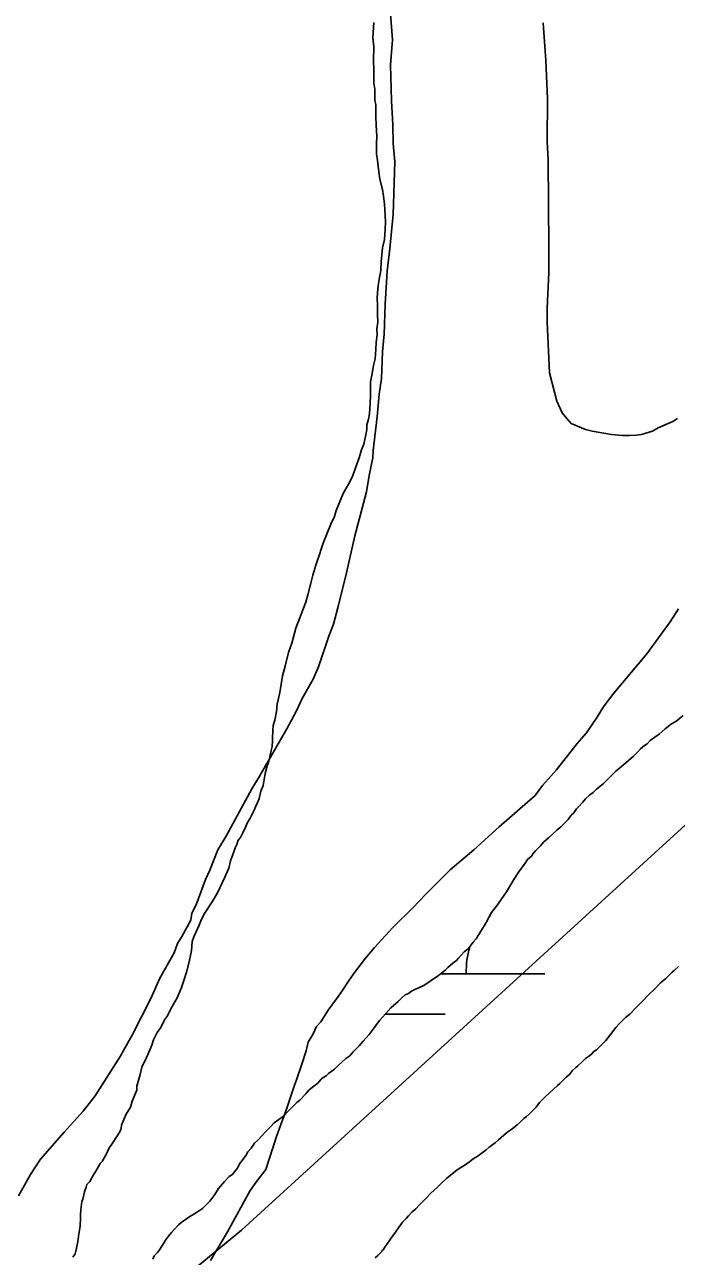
# Model space of a CAD drawing. Extents: x 3263578 to 3301413, y 764927 to 798602.
# Drawn here: x 3272038.5 to 3272287.2, y 792997.3 to 793467.3 of the extents above; entities that cross this region are included whole.
import ezdxf

# ---------------------------------------------------------------- set-up
doc = ezdxf.new("R2010")
doc.units = 0
for name, color, linetype in [('V-SITE-VEGE', 7, 'Continuous'), ('V-TOPO-SHOR', 7, 'Continuous'), ('V-WETL-SWMP', 7, 'Continuous')]:
    doc.layers.add(name, color=color, linetype=linetype)

msp = doc.modelspace()

# ---------------------------------------------------------------- linework, layer by layer
at = {"layer": 'V-SITE-VEGE'}
for p, q in [((3272178.86, 793461.49), (3272176.66, 793491.15)), ((3272236.43, 793468.02), (3272237.35, 793453.63)), ((3272178.17, 793452.05), (3272178.86, 793461.49)), ((3272178.52, 793438.24), (3272178.17, 793452.05)), ((3272237.35, 793453.63), (3272238.06, 793439.04)), ((3272179.01, 793429.15), (3272178.52, 793438.24)), ((3272238.06, 793439.04), (3272237.94, 793422.71)), ((3272179.18, 793422.05), (3272179.01, 793429.15)), ((3272179.74, 793414.93), (3272179.18, 793422.05)), ((3272237.94, 793422.71), (3272238.3, 793415.81)), ((3272179.1, 793394.84), (3272179.74, 793414.93)), ((3272238.3, 793415.81), (3272238.61, 793382.35)), ((3272177.89, 793381.86), (3272179.1, 793394.84)), ((3272176.83, 793373.22), (3272177.89, 793381.86)), ((3272238.61, 793382.35), (3272238.5, 793372.7)), ((3272176.03, 793360.63), (3272176.83, 793373.22)), ((3272238.5, 793372.7), (3272237.87, 793359.15)), ((3272175.66, 793349.2), (3272176.03, 793360.63)), ((3272237.87, 793359.15), (3272237.89, 793353.83)), ((3272237.89, 793353.83), (3272238.85, 793334.52)), ((3272175.05, 793342.52), (3272175.66, 793349.2)), ((3272174.72, 793332.27), (3272175.05, 793342.52)), ((3272238.85, 793334.52), (3272241.65, 793323.6)), ((3272173.75, 793326.39), (3272174.72, 793332.27)), ((3272173.08, 793317.73), (3272173.75, 793326.39)), ((3272241.65, 793323.6), (3272243.67, 793319.21)), ((3272243.67, 793319.21), (3272245.37, 793316.99)), ((3272171.48, 793304.77), (3272173.08, 793317.73)), ((3272245.37, 793316.99), (3272247.08, 793315.16)), ((3272247.08, 793315.16), (3272252.52, 793312.83)), ((3272280.29, 793313.51), (3272285.88, 793315.89)), ((3272285.88, 793315.89), (3272287.69, 793317.01)), ((3272252.52, 793312.83), (3272255.06, 793312.15)), ((3272255.06, 793312.15), (3272262.5, 793310.93)), ((3272262.5, 793310.93), (3272266.62, 793310.6)), ((3272266.62, 793310.6), (3272269.37, 793310.51)), ((3272269.37, 793310.51), (3272271.93, 793310.63)), ((3272271.93, 793310.63), (3272273.91, 793310.96)), ((3272273.91, 793310.96), (3272278.08, 793312.2)), ((3272278.08, 793312.2), (3272280.29, 793313.51)), ((3272171.39, 793302.01), (3272171.48, 793304.77)), ((3272169.99, 793295.35), (3272171.39, 793302.01)), ((3272169, 793289.07), (3272169.99, 793295.35)), ((3272164.52, 793272.26), (3272169, 793289.07)), ((3272161.31, 793258.16), (3272164.52, 793272.26)), ((3272158.13, 793245.25), (3272161.31, 793258.16)), ((3272156.34, 793238.61), (3272158.13, 793245.25)), ((3272288.02, 793244.47), (3272284.83, 793239.42)), ((3272284.83, 793239.42), (3272275.96, 793227.28)), ((3272154.62, 793233.93), (3272156.34, 793238.61)), ((3272150.69, 793222.22), (3272154.62, 793233.93)), ((3272275.96, 793227.28), (3272263.35, 793212.23)), ((3272148.57, 793217.56), (3272150.69, 793222.22)), ((3272144.39, 793210.2), (3272148.57, 793217.56)), ((3272263.35, 793212.23), (3272259.24, 793206.91)), ((3272142.27, 793205.53), (3272144.39, 793210.2)), ((3272259.24, 793206.91), (3272257, 793203.04)), ((3272138.5, 793198.56), (3272142.27, 793205.53)), ((3272257, 793203.04), (3272252.87, 793197.12)), ((3272128.05, 793180.36), (3272138.5, 793198.56)), ((3272252.87, 793197.12), (3272249.4, 793192.99)), ((3272249.4, 793192.99), (3272241.51, 793182.94)), ((3272241.51, 793182.94), (3272236.17, 793177.05)), ((3272125.14, 793175.72), (3272128.05, 793180.36)), ((3272115.5, 793157.88), (3272125.14, 793175.72)), ((3272233.32, 793173.2), (3272219.6, 793161.22)), ((3272236.17, 793177.05), (3272233.32, 793173.2)), ((3272219.6, 793161.22), (3272209.93, 793152.44)), ((3272112.17, 793152.47), (3272115.5, 793157.88)), ((3272109.16, 793144.68), (3272112.17, 793152.47)), ((3272209.93, 793152.44), (3272200.9, 793144.85)), ((3272107.47, 793141.18), (3272109.16, 793144.68)), ((3272200.9, 793144.85), (3272191.51, 793135.46)), ((3272104, 793131.43), (3272107.47, 793141.18)), ((3272191.51, 793135.46), (3272186.8, 793130.45)), ((3272102.33, 793128.33), (3272104, 793131.43)), ((3272101.85, 793125.59), (3272102.33, 793128.33)), ((3272186.8, 793130.45), (3272178.98, 793122.83)), ((3272098.49, 793119.39), (3272101.85, 793125.59)), ((3272178.98, 793122.83), (3272172.07, 793115.17)), ((3272095.53, 793113.17), (3272096.83, 793116.68)), ((3272096.83, 793116.68), (3272098.49, 793119.39)), ((3272090.1, 793103.48), (3272095.53, 793113.17)), ((3272172.07, 793115.17), (3272168.61, 793111.04)), ((3272168.61, 793111.04), (3272164.5, 793105.72)), ((3272086.69, 793095.71), (3272090.1, 793103.48)), ((3272162.28, 793102.76), (3272159.72, 793098.6)), ((3272164.5, 793105.72), (3272162.28, 793102.76)), ((3272159.72, 793098.6), (3272157.51, 793095.64)), ((3272079.54, 793081.74), (3272086.69, 793095.71)), ((3272157.51, 793095.64), (3272154.34, 793091.2)), ((3272154.34, 793091.2), (3272151.47, 793086.75)), ((3272149.9, 793084.98), (3272148.6, 793082.29)), ((3272151.47, 793086.75), (3272149.9, 793084.98)), ((3272074.94, 793073.6), (3272079.54, 793081.74)), ((3272146.68, 793079.02), (3272145.96, 793075.71)), ((3272148.6, 793082.29), (3272146.68, 793079.02)), ((3272145.96, 793075.71), (3272144.29, 793070.61)), ((3272065.39, 793058.53), (3272074.94, 793073.6)), ((3272144.29, 793070.61), (3272142.28, 793064.62)), ((3272141.29, 793062.22), (3272138.6, 793053.83)), ((3272142.28, 793064.62), (3272141.29, 793062.22)), ((3272060.86, 793052.76), (3272065.39, 793058.53)), ((3272053.51, 793044.71), (3272060.86, 793052.76)), ((3272138.6, 793053.83), (3272134.62, 793043.05)), ((3272044.5, 793034.35), (3272053.51, 793044.71)), ((3272134.62, 793043.05), (3272130.58, 793030.45)), ((3272040.76, 793028.56), (3272044.5, 793034.35)), ((3272036.17, 793020.42), (3272040.76, 793028.56)), ((3272130.58, 793030.45), (3272127.1, 793026.02)), ((3272124.56, 793022.47), (3272115.88, 793006.69)), ((3272127.1, 793026.02), (3272124.56, 793022.47)), ((3272115.88, 793006.69), (3272109.46, 792995.68))]:
    msp.add_line(p, q, dxfattribs=at)
at = {"layer": 'V-TOPO-SHOR'}
for points in [[(3267733.94, 791465.75), (3268645.44, 791590.23), (3269537.76, 791765.46), (3270437.3, 792057.26), (3270945.85, 792268.71), (3271029.81, 792306.84), (3271663.11, 792687.55), (3272051.73, 792950.38), (3272121.3, 793007.25), (3272778.62, 793607.88), (3273291.83, 794015.94)], [(3272171.71, 793468.18), (3272171.39, 793462.35), (3272171.71, 793459.03), (3272171.68, 793453.7), (3272171.73, 793450.14), (3272171.71, 793445.06), (3272172.09, 793442.75), (3272172.11, 793438.43), (3272172.53, 793436.88), (3272172.54, 793432.31), (3272172.61, 793429), (3272172.88, 793424.67), (3272172.74, 793422.13), (3272172.77, 793418.06), (3272173.14, 793415.5), (3272173.66, 793411.15), (3272174.01, 793408.34), (3272175.07, 793404.47), (3272175.44, 793401.91), (3272175.78, 793398.84), (3272175.92, 793396.8), (3272176.05, 793394.51), (3272176.16, 793391.96), (3272176.02, 793389.43), (3272175.8, 793385.37), (3272175.12, 793382.11), (3272174.57, 793376.8), (3272174.39, 793373.51), (3272173.66, 793369.48), (3272173.25, 793366.71), (3272173.04, 793362.91), (3272173.15, 793360.11), (3272173.21, 793356.55), (3272173.31, 793353.75), (3272172.91, 793351.23), (3272173.04, 793348.94), (3272172.63, 793346.16), (3272172.48, 793343.38), (3272172.29, 793339.83), (3272171.64, 793337.32), (3272170.93, 793333.55), (3272170.53, 793331.03), (3272170.5, 793325.7), (3272170.34, 793322.91), (3272170.12, 793318.86), (3272169.76, 793316.84), (3272169.12, 793314.59), (3272169.03, 793312.82), (3272168.66, 793310.81), (3272167.96, 793307.29), (3272167.08, 793305.05), (3272166.15, 793302.05), (3272165.25, 793299.56), (3272163.75, 793295.32), (3272162.59, 793292.84), (3272160.06, 793288.41), (3272158.9, 793285.68), (3272157.42, 793281.95), (3272156.79, 793279.7), (3272155.36, 793276.73)], [(3272155.36, 793276.73), (3272153.9, 793273.25), (3272152.42, 793269.52), (3272151.8, 793267.52), (3272150.89, 793264.77), (3272150.29, 793263.03), (3272149.67, 793261.03), (3272148.44, 793257.29), (3272147.77, 793254.27), (3272146.51, 793249.77), (3272145.85, 793247.01), (3272144.67, 793244.03), (3272143.49, 793241.04), (3272142, 793237.06), (3272140.41, 793231.3), (3272139.2, 793227.81), (3272137.9, 793222.55), (3272136.93, 793218.79), (3272136.16, 793214), (3272135.82, 793212.49), (3272134.81, 793207.98), (3272134.66, 793205.19), (3272133.97, 793201.93), (3272133.35, 793199.93), (3272133.24, 793197.9), (3272133.09, 793195.11), (3272133.04, 793194.1), (3272132.91, 793191.82), (3272132.57, 793190.31), (3272132.22, 793188.55), (3272131.9, 793187.3), (3272131.56, 793185.8), (3272130.98, 793184.56), (3272130.31, 793181.54), (3272129.56, 793177.01), (3272128.67, 793174.78), (3272128.01, 793172.01), (3272127.44, 793170.78), (3272126.56, 793168.79), (3272126.25, 793167.79), (3272125.13, 793165.82), (3272124.55, 793164.58), (3272123.43, 793162.61), (3272122.85, 793161.37), (3272121.7, 793158.9), (3272120.84, 793157.16), (3272120.03, 793156.19), (3272119.42, 793154.45), (3272118.85, 793153.21), (3272118.26, 793151.71), (3272117.95, 793150.71), (3272117.05, 793148.22), (3272116.39, 793145.46), (3272114.93, 793141.99), (3272112.06, 793136.05), (3272110.09, 793132.6), (3272107.06, 793128.19), (3272105.92, 793125.96), (3272105.03, 793123.73), (3272104.44, 793122.24), (3272103.01, 793119.26), (3272102.41, 793117.52), (3272102.21, 793113.97), (3272101.89, 793112.72), (3272101.21, 793109.71), (3272100.23, 793105.7), (3272099.32, 793102.95), (3272098.39, 793099.95), (3272096.65, 793095.98), (3272095.24, 793093.52), (3272094.12, 793091.55), (3272092.97, 793089.07), (3272091.87, 793087.61), (3272090.44, 793084.63), (3272089.06, 793082.68), (3272087.64, 793079.96), (3272087.02, 793077.96), (3272085.85, 793075.23), (3272084.98, 793073.24), (3272083.26, 793069.53), (3272082.6, 793066.77), (3272081.33, 793062.27), (3272081.25, 793060.75), (3272079.49, 793056.52), (3272078.86, 793054.27), (3272077.19, 793051.57), (3272076.32, 793049.58), (3272075.43, 793047.34), (3272075.36, 793046.08), (3272074.79, 793044.84), (3272073.39, 793042.63), (3272072.28, 793040.91), (3272070.62, 793038.46), (3272069.75, 793036.48), (3272068.07, 793033.52), (3272067.26, 793032.8), (3272065.58, 793029.84), (3272064.73, 793028.37), (3272063.33, 793025.9), (3272062.25, 793024.69), (3272061.94, 793023.69)], [(3272061.94, 793023.69), (3272061.33, 793021.95), (3272060.67, 793019.19), (3272060.36, 793018.19), (3272060, 793016.18), (3272059.93, 793014.91), (3272059.85, 793013.39), (3272059.78, 793012.12), (3272059.6, 793008.83), (3272059.18, 793005.8), (3272058.77, 793003.03), (3272058.08, 792999.76), (3272057.75, 792998.26), (3272056.92, 792997.03)]]:
    msp.add_lwpolyline(points, dxfattribs=at)
at = {"layer": 'V-WETL-SWMP'}
for p, q in [((3272197.4, 793105.18), (3272237.01, 793105.18)), ((3272176.08, 793089.74), (3272199.01, 793089.74))]:
    msp.add_line(p, q, dxfattribs=at)
for points in [[(3272148.29, 793061.85), (3272149.41, 793062.68), (3272150.34, 793063.35), (3272151.68, 793064.89), (3272152.43, 793065.56), (3272153.54, 793066.22), (3272154.49, 793067.06), (3272155.79, 793068.06), (3272156.73, 793068.73), (3272158.24, 793070.26), (3272159.37, 793071.27), (3272161.07, 793072.79), (3272162.56, 793073.78), (3272163.9, 793075.32), (3272166.18, 793077.7), (3272167.7, 793079.41), (3272169.99, 793081.97), (3272171.15, 793083.52), (3272172.51, 793085.42), (3272173.87, 793087.31), (3272176.35, 793090.04), (3272178.25, 793092.09), (3272181.08, 793094.62), (3272182.41, 793095.98), (3272183.73, 793097.16), (3272185, 793097.63), (3272186.12, 793098.46), (3272187.41, 793099.11), (3272190.54, 793100.55), (3272192.39, 793101.7), (3272193.69, 793102.53), (3272196.11, 793104.19), (3272197.42, 793105.19), (3272198.93, 793106.54), (3272200.06, 793107.55), (3272201.94, 793109.24), (3272203.25, 793110.24), (3272204, 793110.92), (3272206.29, 793113.48), (3272207.79, 793114.65), (3272209.73, 793117.23), (3272210.87, 793118.42), (3272212.64, 793121.37), (3272213.83, 793123.46), (3272214.61, 793124.67), (3272215.81, 793126.93), (3272216.61, 793128.5), (3272218.92, 793131.42), (3272220.67, 793133.83), (3272222.42, 793136.42), (3272225.19, 793141.1), (3272227.14, 793144.04), (3272229.47, 793147.32), (3272230.44, 793148.7), (3272231.95, 793150.05), (3272232.54, 793151.09), (3272233.5, 793152.11), (3272235.39, 793153.98), (3272236.54, 793155.35), (3272238.42, 793157.04), (3272239.74, 793158.22), (3272241.62, 793159.91), (3272243.13, 793161.26), (3272245.97, 793163.97), (3272247.14, 793165.69), (3272248.08, 793166.54), (3272249.06, 793168.1), (3272250, 793168.94), (3272251.53, 793170.65), (3272252.49, 793171.85), (3272254.19, 793173.37), (3272255.5, 793174.37), (3272256.81, 793175.55), (3272259.25, 793177.57), (3272260.77, 793179.1), (3272262.85, 793181.13), (3272264.18, 793182.49), (3272265.5, 793183.67), (3272267.94, 793185.69), (3272270, 793187.37), (3272270.76, 793188.04), (3272272.46, 793189.74), (3272273.6, 793190.93), (3272275.11, 793192.28), (3272276.04, 793192.95), (3272277.18, 793194.14), (3272279.05, 793195.47), (3272280.72, 793196.63), (3272282.98, 793198.66), (3272285.41, 793200.49), (3272287.08, 793201.48), (3272289.89, 793203.65)], [(3272288.03, 793107.92), (3272286.34, 793106.4), (3272285.58, 793105.72), (3272283.12, 793103.17), (3272281.24, 793101.66), (3272278.77, 793099.11), (3272276.89, 793097.42), (3272273.85, 793094.19)], [(3272273.85, 793094.19), (3272271.95, 793092.32), (3272269.48, 793089.77), (3272267.8, 793088.43), (3272265.53, 793086.22), (3272264.19, 793084.69), (3272262.07, 793081.94), (3272260.33, 793079.7), (3272258.63, 793078), (3272256.73, 793076.14), (3272256.54, 793075.97), (3272255.61, 793075.3), (3272254.85, 793074.45), (3272253.73, 793073.61), (3272252.61, 793072.78), (3272251.48, 793071.77), (3272249.59, 793070.08), (3272248.84, 793069.41), (3272247.51, 793068.05), (3272246.55, 793066.84), (3272245.23, 793065.66), (3272244.1, 793064.65), (3272242.77, 793063.29), (3272241.83, 793062.45), (3272238.63, 793059.58), (3272237.12, 793058.22), (3272235.03, 793056.01), (3272233.68, 793054.29), (3272231.21, 793051.74), (3272230.08, 793050.73), (3272228.96, 793049.9), (3272227.63, 793048.54), (3272226.5, 793047.52), (3272224.44, 793045.84), (3272222.95, 793044.85), (3272221.44, 793043.5), (3272219.38, 793041.82), (3272218.06, 793040.64), (3272215.82, 793038.97), (3272214.69, 793037.96), (3272212.64, 793036.46), (3272211.15, 793035.47), (3272209.66, 793034.47), (3272208.17, 793033.3), (3272205.57, 793031.65), (3272203.52, 793030.33), (3272200.9, 793028.15), (3272199.59, 793027.15), (3272197.5, 793025.11), (3272196, 793023.76), (3272193.54, 793021.39), (3272191.83, 793019.69), (3272189.18, 793016.97), (3272187.84, 793015.43), (3272186.34, 793014.26), (3272185, 793012.72), (3272184.05, 793011.7), (3272182.72, 793010.34), (3272181.37, 793008.62), (3272180, 793006.55), (3272178.26, 793004.13), (3272177.28, 793002.57), (3272175.93, 793000.86), (3272175.34, 792999.82), (3272174.97, 792999.66), (3272174.76, 792999.13), (3272174.39, 792998.79), (3272173.25, 792997.6), (3272172.3, 792996.76)], [(3272087.36, 792996.22), (3272087.97, 792997.45), (3272089.12, 792998.82), (3272089.89, 792999.85), (3272090.86, 793001.23), (3272091.46, 793002.27), (3272092.24, 793003.48), (3272093.4, 793005.03), (3272094.55, 793006.4), (3272095.51, 793007.6), (3272097.22, 793009.3), (3272098.54, 793010.48), (3272100.21, 793011.64), (3272101.51, 793012.46), (3272103.73, 793013.78), (3272105.22, 793014.77), (3272106.34, 793015.6), (3272107.86, 793017.13), (3272109.18, 793018.31), (3272111.11, 793020.9), (3272112.49, 793023.15), (3272114.79, 793025.89), (3272116.5, 793027.77), (3272117.8, 793028.59), (3272118.39, 793029.45), (3272119.73, 793030.99), (3272120.53, 793032.56), (3272121.5, 793033.94), (3272122.86, 793035.83), (3272123.65, 793037.22), (3272124.98, 793038.58), (3272126.16, 793040.49), (3272127.48, 793041.67), (3272129.18, 793043.37), (3272130.33, 793044.74), (3272132.23, 793046.61), (3272133.75, 793048.31), (3272137.29, 793050.81), (3272139.2, 793052.85), (3272142.42, 793056.08), (3272143.54, 793056.91), (3272145.82, 793059.3), (3272146.97, 793060.67), (3272148.29, 793061.85)]]:
    msp.add_lwpolyline(points, dxfattribs=at)
msp.add_arc((3272242.25, 793105.65), 35.25, 163.8596, 180.776, dxfattribs=at)

doc.saveas('drawing.dxf')
